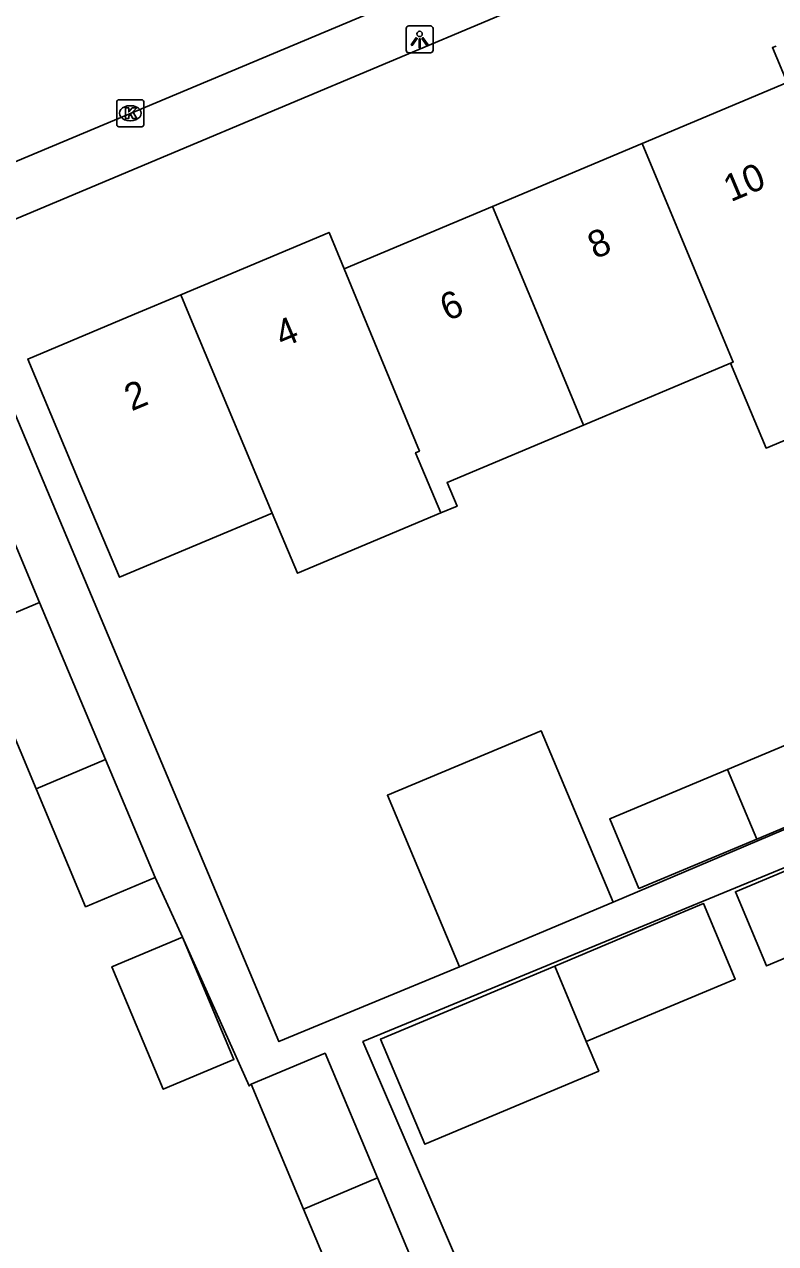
# Model space of a CAD drawing. Extents: x 157767 to 159171, y 387842 to 389425.
# Drawn here: x 158847.96 to 158875.8, y 388465.56 to 388510.75 of the extents above; entities that cross this region are included whole.
import ezdxf

# ---------------------------------------------------------------- set-up
doc = ezdxf.new("R2010")
doc.units = 0
for name, color, linetype in [('IMGEO_Kolk', 7, 'Continuous'), ('IMGEO_Lichtpunt', 7, 'Continuous'), ('IMGEO_Pand', 7, 'Continuous'), ('IMGEO_Pand_nummerreeks', 7, 'Continuous'), ('IMGEO_Rijbaan_lokaal_open', 7, 'Continuous'), ('IMGEO_Voetpad_open', 7, 'Continuous')]:
    doc.layers.add(name, color=color, linetype=linetype)

msp = doc.modelspace()

# ---------------------------------------------------------------- linework, layer by layer
at = {"layer": 'IMGEO_Kolk'}
for p, q in [((158851.454, 388507.951), (158852.306, 388507.951)), ((158851.379, 388507.025), (158851.379, 388507.877)), ((158851.867, 388507.731), (158851.892, 388507.731)), ((158852.38, 388507.877), (158852.38, 388507.025)), ((158851.89, 388507.171), (158851.865, 388507.171)), ((158852.306, 388506.951), (158851.454, 388506.951))]:
    msp.add_line(p, q, dxfattribs=at)
for points in [[(158851.454, 388507.951), (158852.306, 388507.951)], [(158851.379, 388507.025), (158851.379, 388507.877)], [(158851.7, 388507.651), (158851.823, 388507.651), (158851.823, 388507.5), (158851.953, 388507.651), (158852.117, 388507.651), (158851.971, 388507.5), (158852.124, 388507.251), (158851.972, 388507.251), (158851.887, 388507.415), (158851.823, 388507.348), (158851.823, 388507.251), (158851.7, 388507.251), (158851.7, 388507.651)], [(158852.38, 388507.877), (158852.38, 388507.025)], [(158852.306, 388506.951), (158851.454, 388506.951)]]:
    msp.add_lwpolyline(points, dxfattribs=at)
for centre, start, end in [((158851.456, 388507.875), 91.552, 178.448), ((158851.456, 388507.875), 91.552, 178.448), ((158852.304, 388507.875), 1.552, 88.448), ((158852.304, 388507.875), 1.552, 88.448), ((158851.456, 388507.027), 181.552, 268.448), ((158851.456, 388507.027), 181.552, 268.448), ((158852.304, 388507.027), 271.552, 358.448), ((158852.304, 388507.027), 271.552, 358.448)]:
    msp.add_arc(centre, 0.0765, start, end, dxfattribs=at)
for centre, major_axis, ratio, start_param, end_param in [((158851.866, 388507.451), (-0.387, 0.002), 0.722429, 4.712389, 7.853982), ((158851.891, 388507.451), (-0.39, 0.002), 0.717154, 1.570796, 4.712389)]:
    msp.add_ellipse(centre, major_axis=major_axis, ratio=ratio, start_param=start_param, end_param=end_param, dxfattribs=at)
at = {"layer": 'IMGEO_Lichtpunt'}
for p, q in [((158863.007, 388510.687), (158862.199, 388510.687)), ((158863.007, 388510.687), (158862.199, 388510.687)), ((158862.105, 388510.592), (158862.105, 388509.785)), ((158862.105, 388510.592), (158862.105, 388509.785)), ((158863.101, 388509.785), (158863.101, 388510.592)), ((158863.101, 388509.785), (158863.101, 388510.592)), ((158862.199, 388509.691), (158863.007, 388509.691)), ((158862.199, 388509.691), (158863.007, 388509.691))]:
    msp.add_line(p, q, dxfattribs=at)
for points in [[(158862.479, 388510.256), (158862.518, 388510.228), (158862.33, 388509.966), (158862.292, 388509.993), (158862.479, 388510.256)], [(158862.581, 388510.208), (158862.628, 388510.208), (158862.628, 388509.886), (158862.581, 388509.886), (158862.581, 388510.208)], [(158862.691, 388510.228), (158862.729, 388510.255), (158862.916, 388509.993), (158862.877, 388509.965), (158862.691, 388510.228)]]:
    msp.add_lwpolyline(points, dxfattribs=at)
msp.add_circle((158862.604, 388510.39), 0.0994, dxfattribs=at)
for centre, start, end in [((158862.199, 388510.592), 90, 180), ((158862.199, 388510.592), 90, 180), ((158863.007, 388510.592), 0, 90), ((158863.007, 388510.592), 0, 90), ((158862.199, 388509.785), 180, 270), ((158862.199, 388509.785), 180, 270), ((158863.007, 388509.785), 270, 0), ((158863.007, 388509.785), 270, 360)]:
    msp.add_arc(centre, 0.0946, start, end, dxfattribs=at)
at = {"layer": 'IMGEO_Pand'}
for points in [[(158870.851, 388506.328), (158876.222, 388508.587), (158875.677, 388509.885), (158875.813, 388509.942)], [(158865.311, 388503.998), (158870.851, 388506.328)], [(158874.123, 388498.183), (158874.221, 388498.224), (158873.482, 388500.002), (158870.851, 388506.328)], [(158865.311, 388503.998), (158859.809, 388501.684)], [(158868.681, 388495.894), (158866.973, 388500.002), (158865.311, 388503.998)], [(158859.809, 388501.684), (158859.251, 388503.035), (158853.748, 388500.721)], [(158859.809, 388501.684), (158860.503, 388500.002), (158862.599, 388494.929), (158862.454, 388494.868), (158863.393, 388492.636)], [(158857.136, 388492.632), (158851.478, 388490.253), (158850.016, 388493.729), (158848.078, 388498.337), (158852.038, 388500.002), (158853.748, 388500.721)], [(158853.748, 388500.721), (158854.049, 388500.002), (158857.136, 388492.632)], [(158874.123, 388498.183), (158868.681, 388495.894)], [(158880.816, 388498.198), (158881.139, 388497.439), (158875.443, 388495.044), (158874.123, 388498.183)], [(158863.393, 388492.636), (158863.991, 388492.888), (158863.621, 388493.767), (158868.681, 388495.894)], [(158846.049, 388495.206), (158848.519, 388489.322)], [(158857.136, 388492.632), (158858.074, 388490.4), (158863.393, 388492.636)], [(158845.942, 388488.24), (158848.519, 388489.322)], [(158848.519, 388489.322), (158850.96, 388483.505)], [(158848.389, 388482.411), (158845.942, 388488.24)], [(158874.019, 388483.13), (158878.543, 388485.029), (158879.624, 388482.453), (158875.098, 388480.552)], [(158864.078, 388475.818), (158861.41, 388482.177), (158867.106, 388484.567), (158869.774, 388478.208)], [(158850.96, 388483.505), (158848.389, 388482.411)], [(158850.96, 388483.505), (158852.799, 388479.124)], [(158875.098, 388480.552), (158870.733, 388478.719), (158869.651, 388481.295), (158874.019, 388483.13)], [(158874.019, 388483.13), (158875.098, 388480.552)], [(158852.799, 388479.124), (158850.222, 388478.043), (158848.389, 388482.411)], [(158879.851, 388477.694), (158875.459, 388475.85), (158874.305, 388478.598), (158878.696, 388480.441)], [(158864.078, 388475.818), (158869.774, 388478.208)], [(158868.778, 388473.045), (158873.237, 388474.917), (158874.299, 388475.363), (158873.125, 388478.16), (158872.062, 388477.714), (158867.61, 388475.845)], [(158853.821, 388476.917), (158855.724, 388472.381), (158853.1, 388471.28), (158851.197, 388475.816), (158853.821, 388476.917)], [(158867.61, 388475.845), (158861.159, 388473.137), (158862.794, 388469.241), (158869.245, 388471.95), (158868.778, 388473.045)], [(158868.778, 388473.045), (158867.61, 388475.845)], [(158856.358, 388471.461), (158859.102, 388472.612), (158861.041, 388467.989)], [(158858.298, 388466.836), (158856.358, 388471.461)], [(158861.041, 388467.989), (158858.298, 388466.836)], [(158861.041, 388467.989), (158862.83, 388463.725), (158862.746, 388463.69)], [(158862.746, 388463.69), (158860.086, 388462.573), (158858.298, 388466.836)]]:
    msp.add_lwpolyline(points, dxfattribs=at)
at = {"layer": 'IMGEO_Rijbaan_lokaal_open'}
msp.add_lwpolyline([(158868.969, 388514.614), (158846.155, 388505.05), (158844.679, 388504.434)], dxfattribs=at)
at = {"layer": 'IMGEO_Voetpad_open'}
for points in [[(158869.718, 388512.834), (158845.021, 388502.443)], [(158845.021, 388502.443), (158857.39, 388473.042), (158864.078, 388475.818)], [(158869.774, 388478.208), (158881.817, 388483.326)], [(158883.151, 388482.312), (158883.12, 388482.376), (158860.503, 388473.046), (158874.609, 388440.274)], [(158853.821, 388476.917), (158852.799, 388479.124)], [(158856.358, 388471.461), (158856.285, 388471.402), (158853.821, 388476.917)]]:
    msp.add_lwpolyline(points, dxfattribs=at)

# ---------------------------------------------------------------- texts
at = {"layer": 'IMGEO_Pand_nummerreeks'}
for s, rotation, p in [('10', 22.8094, (158874.134, 388504.15)), ('8', 22.8094, (158869.103, 388502.035)), ('6', 22.8094, (158863.629, 388499.733)), ('4', 22.798, (158857.516, 388498.747)), ('2', 22.8006, (158851.929, 388496.397))]:
    msp.add_text(s, height=1, rotation=rotation, dxfattribs=at).set_placement(p)

doc.saveas('drawing.dxf')
